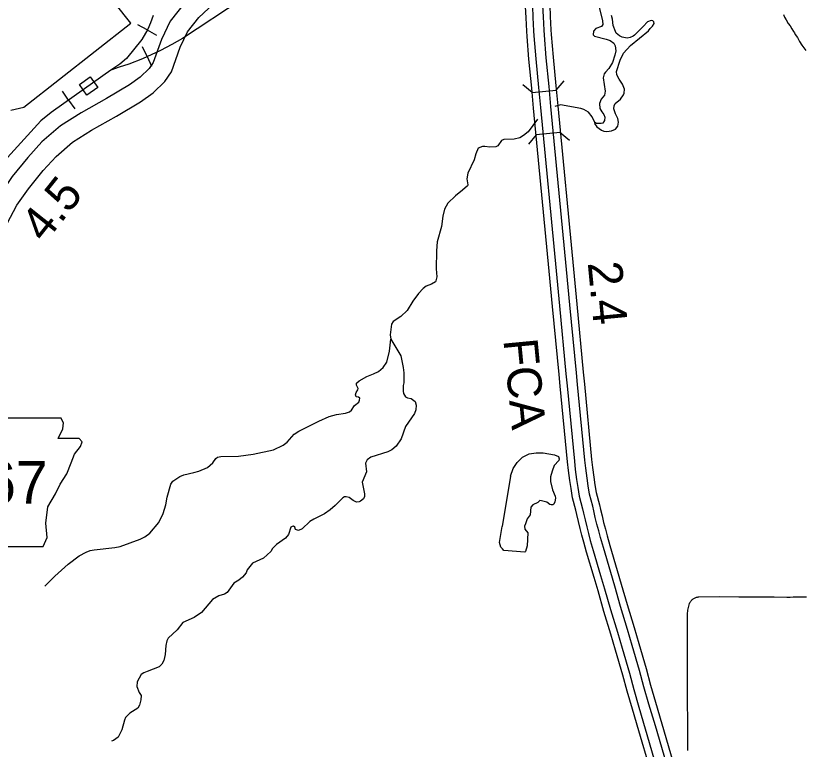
# Model space of a CAD drawing. Extents: x -19 to 366, y -4 to 359.
# Drawn here: x 154.161 to 156.004, y 186.425 to 188.145 of the extents above; entities that cross this region are included whole.
import ezdxf

# ---------------------------------------------------------------- set-up
doc = ezdxf.new("R2010")
doc.units = 0
for name, color, linetype in [('R_Contour Annot', 7, 'Continuous'), ('R_Exist Surface Annot', 7, 'Continuous'), ('R_Fin Surface Annot', 7, 'Continuous'), ('R_No Plot', 7, 'Continuous'), ('R_ROW', 7, 'Continuous'), ('R_Striping', 7, 'Continuous'), ('R_Temp Easement', 7, 'Continuous'), ('R_Water', 7, 'Continuous'), ('R_Water Annot', 7, 'Continuous'), ('Sheet Fence', 7, 'Continuous'), ('T_Vehicle Path Lt Minor', 7, 'Continuous')]:
    doc.layers.add(name, color=color, linetype=linetype)

msp = doc.modelspace()

# ---------------------------------------------------------------- linework, layer by layer
at = {"layer": 'R_Contour Annot'}
for points in [[(154.7458, 188.3355), (154.7421, 188.3285), (154.7307, 188.314), (154.722, 188.3032), (154.7037, 188.287), (154.6678, 188.2611), (154.594, 188.2091), (154.555, 188.1732), (154.5227, 188.1322), (154.502, 188.0892), (154.4828, 188.035), (154.4732, 188.0208), (154.4525, 188.0006), (154.4271, 187.9823), (154.3729, 187.9504), (154.3139, 187.9169), (154.2653, 187.8868), (154.2217, 187.8487), (154.1891, 187.8124), (154.1522, 187.7675), (154.1216, 187.7229)], [(154.1634, 187.7006), (154.1901, 187.7391), (154.225, 187.7816), (154.255, 187.8149), (154.2935, 187.8486), (154.3381, 187.8762), (154.3966, 187.9094), (154.4529, 187.9426), (154.483, 187.9642), (154.5097, 187.9902), (154.5255, 188.0134), (154.5458, 188.071), (154.5631, 188.107), (154.5899, 188.1409), (154.6238, 188.1722), (154.6953, 188.2225), (154.7333, 188.25), (154.7564, 188.2704), (154.7677, 188.2845), (154.7821, 188.3027), (154.7879, 188.3138)], [(153.9523, 187.3037), (153.9597, 187.3201), (153.9687, 187.3386), (153.9931, 187.3842), (154.0169, 187.4282), (154.0568, 187.5022), (154.0846, 187.5543), (154.1259, 187.6307), (154.1403, 187.6573), (154.1634, 187.7006)]]:
    msp.add_lwpolyline(points, dxfattribs=at)
at = {"layer": 'R_Exist Surface Annot'}
for points in [[(155.4121, 188.1693), (155.4133, 188.1425), (155.415, 188.1117), (155.4157, 188.1003), (155.42, 188.0475), (155.4266, 187.9806), (155.431, 187.9332), (155.4675, 187.5509), (155.4755, 187.4686), (155.4907, 187.309), (155.4933, 187.2813), (155.5104, 187.1043), (155.5125, 187.0858), (155.5155, 187.0631), (155.5182, 187.0453), (155.5213, 187.0267), (155.5288, 186.9983), (155.531, 186.9875), (155.5347, 186.9721), (155.5385, 186.9565), (155.5425, 186.941), (155.5465, 186.9256), (155.5532, 186.9028), (155.5705, 186.8438), (155.5799, 186.8124), (155.5938, 186.7643), (155.6099, 186.7107), (155.6207, 186.6732), (155.6382, 186.6142), (155.6483, 186.5752)], [(155.5933, 186.5609), (155.5835, 186.5989), (155.5661, 186.6573), (155.5554, 186.6947), (155.5393, 186.7483), (155.5254, 186.7963), (155.516, 186.8277), (155.4987, 186.8868), (155.4918, 186.9104), (155.4875, 186.9267), (155.4834, 186.9427), (155.4795, 186.9588), (155.4755, 186.9753), (155.4735, 186.9854), (155.4658, 187.0147), (155.4621, 187.0363), (155.4592, 187.0551), (155.4561, 187.0789), (155.4539, 187.0985), (155.4368, 187.2759), (155.4341, 187.3036), (155.419, 187.4632), (155.411, 187.5455), (155.3744, 187.9279), (155.37, 187.9752), (155.3634, 188.0425), (155.3591, 188.0961), (155.3583, 188.1082), (155.3566, 188.1397), (155.3554, 188.1663)], [(155.3715, 188.1672), (155.3726, 188.1405), (155.3743, 188.1092), (155.3751, 188.0973), (155.3794, 188.0439), (155.386, 187.9767), (155.3904, 187.9294), (155.427, 187.547), (155.435, 187.4648), (155.4501, 187.3052), (155.4528, 187.2774), (155.4699, 187.1002), (155.472, 187.0808), (155.4752, 187.0573), (155.478, 187.0389), (155.4815, 187.0181), (155.4892, 186.9891), (155.4912, 186.9788), (155.4951, 186.9626), (155.499, 186.9466), (155.5031, 186.9307), (155.5073, 186.9147), (155.5142, 186.8913), (155.5314, 186.8323), (155.5408, 186.8009), (155.5548, 186.7528), (155.5708, 186.6992), (155.5816, 186.6618), (155.599, 186.6033), (155.6089, 186.565)], [(155.6328, 186.5711), (155.6227, 186.6099), (155.6052, 186.6687), (155.5944, 186.7061), (155.5784, 186.7598), (155.5644, 186.8078), (155.555, 186.8393), (155.5378, 186.8982), (155.531, 186.9213), (155.5269, 186.9369), (155.5229, 186.9526), (155.519, 186.9683), (155.5153, 186.9841), (155.5132, 186.9946), (155.5056, 187.0233), (155.5023, 187.0428), (155.4996, 187.0608), (155.4965, 187.0838), (155.4944, 187.1027), (155.4773, 187.2798), (155.4746, 187.3075), (155.4595, 187.4671), (155.4515, 187.5494), (155.415, 187.9317), (155.4105, 187.9791), (155.4039, 188.0461), (155.3997, 188.0991), (155.3989, 188.1107), (155.3972, 188.1417), (155.3961, 188.1685)], [(155.6089, 186.565), (155.6212, 186.524), (155.6362, 186.4731), (155.662, 186.385), (155.6729, 186.3479), (155.6913, 186.2852), (155.7495, 186.0875)], [(155.7731, 186.0944), (155.7149, 186.2922), (155.6965, 186.3549), (155.6856, 186.392), (155.6598, 186.4801), (155.6448, 186.531), (155.6328, 186.5711)], [(155.6483, 186.5752), (155.6602, 186.5356), (155.6752, 186.4846), (155.701, 186.3965), (155.712, 186.3595), (155.7304, 186.2967), (155.7885, 186.099)], [(155.734, 186.083), (155.6759, 186.2807), (155.6575, 186.3434), (155.6465, 186.3805), (155.6207, 186.4686), (155.6058, 186.5194), (155.5933, 186.5609)]]:
    msp.add_lwpolyline(points, dxfattribs=at)
at = {"layer": 'R_Fin Surface Annot'}
for p, q in [((154.2726, 187.1907), (154.266, 187.2018)), ((154.2598, 187.1538), (154.271, 187.1763)), ((154.271, 187.1763), (154.2726, 187.1907)), ((154.3095, 187.1538), (154.2598, 187.1538)), ((154.3159, 187.1458), (154.3095, 187.1538)), ((154.3127, 187.1346), (154.3159, 187.1458)), ((154.2983, 187.117), (154.3127, 187.1346)), ((154.2902, 187.0962), (154.2983, 187.117)), ((154.2806, 187.0705), (154.2902, 187.0962)), ((154.2646, 187.0465), (154.2806, 187.0705)), ((154.2534, 187.0241), (154.2646, 187.0465)), ((154.2358, 186.9936), (154.2534, 187.0241)), ((154.231, 186.9552), (154.2358, 186.9936)), ((154.2342, 186.9215), (154.231, 186.9552)), ((154.2246, 186.9007), (154.2342, 186.9215)), ((154.0227, 186.9007), (154.2246, 186.9007))]:
    msp.add_line(p, q, dxfattribs=at)
msp.add_lwpolyline([(153.9778, 187.2019), (154.266, 187.2018)], dxfattribs=at)
at = {"layer": 'R_ROW'}
msp.add_lwpolyline([(155.7359, 186.4222), (155.7358, 186.4264), (155.7358, 186.4737), (155.7354, 186.5536), (155.7354, 186.62), (155.7351, 186.6636), (155.7348, 186.7096), (155.735, 186.7385), (155.7351, 186.7416), (155.7353, 186.7448), (155.7357, 186.7479), (155.7361, 186.7511), (155.7366, 186.7542), (155.7372, 186.7573), (155.7379, 186.7604), (155.7388, 186.7634), (155.7397, 186.7664), (155.7407, 186.7694), (155.7418, 186.771), (155.7429, 186.7724), (155.7441, 186.7738), (155.7454, 186.7751), (155.7468, 186.7764), (155.7482, 186.7775), (155.7498, 186.7785), (155.7514, 186.7794), (155.753, 186.7802), (155.7548, 186.7809), (155.7565, 186.7814), (155.7583, 186.7819), (155.7601, 186.7822), (155.762, 186.7824), (155.8096, 186.7829), (155.8557, 186.7826), (155.8754, 186.7824), (155.8928, 186.7825), (155.9, 186.7824), (155.9191, 186.7825), (155.938, 186.7823), (155.9677, 186.782), (155.9758, 186.7819), (155.9827, 186.7821), (156.0142, 186.7823)], dxfattribs=at)
at = {"layer": 'R_Striping'}
msp.add_lwpolyline([(155.9597, 188.1477), (155.9627, 188.1416), (155.9661, 188.1352), (155.9713, 188.1268), (155.9753, 188.121), (155.9796, 188.1141), (155.9835, 188.1074), (155.9857, 188.1042), (155.9877, 188.1005), (155.9925, 188.0933), (155.9977, 188.0843), (156.0034, 188.0758), (156.0126, 188.0629)], dxfattribs=at)
at = {"layer": 'R_Temp Easement'}
for points in [[(154.4307, 188.1272), (154.2035, 188.4124)], [(155.5194, 188.201), (155.5362, 188.1328), (155.5364, 188.1242), (155.5334, 188.1194), (155.5203, 188.1144), (155.5147, 188.1088), (155.5139, 188.1), (155.5174, 188.0971), (155.5444, 188.09), (155.5537, 188.0866), (155.5626, 188.0805), (155.5654, 188.0739), (155.5667, 188.0626), (155.5648, 188.0526), (155.5589, 188.0347), (155.5506, 188.0212), (155.5426, 188.0127), (155.54, 188.0083), (155.5377, 187.9993), (155.5421, 187.968), (155.5402, 187.9587), (155.5324, 187.9487), (155.5288, 187.9387), (155.5298, 187.9275), (155.5345, 187.9191)], [(155.5345, 187.9191), (155.5386, 187.9133), (155.5415, 187.9067), (155.5409, 187.8989), (155.5368, 187.8929), (155.5325, 187.8917), (155.5217, 187.892), (155.5179, 187.8942), (155.5174, 187.8917), (155.5222, 187.8846), (155.5334, 187.8763), (155.5393, 187.8743), (155.5463, 187.8735), (155.5569, 187.8749), (155.5665, 187.8791), (155.5715, 187.886), (155.5734, 187.8952), (155.5717, 187.9037), (155.5666, 187.9148), (155.5624, 187.9263), (155.563, 187.9333), (155.5654, 187.9391), (155.5779, 187.949), (155.5853, 187.959), (155.5863, 187.9631), (155.5875, 187.9728), (155.5829, 187.9839), (155.5746, 187.9959), (155.5691, 188.006), (155.5683, 188.014), (155.577, 188.0405), (155.5854, 188.0569), (155.6011, 188.075), (155.6439, 188.1095), (155.6474, 188.1144), (155.6534, 188.1202), (155.6567, 188.1261), (155.6564, 188.1303), (155.6539, 188.1329), (155.6501, 188.1336), (155.6416, 188.1302), (155.631, 188.1193), (155.6107, 188.0995)], [(155.6107, 188.0995), (155.6078, 188.0968), (155.601, 188.0933), (155.5936, 188.0924), (155.582, 188.0948), (155.5755, 188.0977), (155.5682, 188.104), (155.5661, 188.1077), (155.5611, 188.1221), (155.5593, 188.1367), (155.5568, 188.1454)], [(154.1488, 187.9235), (154.1797, 187.93), (154.4307, 188.1272)], [(155.5179, 187.8942), (155.5119, 187.9078), (155.5034, 187.9186), (155.4921, 187.9248), (155.4849, 187.9275), (155.437, 187.9359), (155.4238, 187.9318)], [(155.3831, 187.9024), (155.3616, 187.8728), (155.3509, 187.8636), (155.3423, 187.8583), (155.3285, 187.8554), (155.3049, 187.8547), (155.2992, 187.8523), (155.2906, 187.8394), (155.2857, 187.837), (155.2717, 187.8368), (155.2599, 187.8384), (155.2546, 187.8383), (155.2444, 187.8345), (155.2388, 187.8211), (155.2349, 187.8068), (155.2201, 187.7757), (155.2175, 187.7627), (155.22, 187.7485), (155.2193, 187.7457), (155.2079, 187.7357), (155.1911, 187.7225), (155.1736, 187.7052), (155.1658, 187.6912), (155.1615, 187.6746), (155.1582, 187.6502), (155.1482, 187.6147), (155.1471, 187.5934)], [(155.1471, 187.5934), (155.1458, 187.5516), (155.1478, 187.5328), (155.1455, 187.5232), (155.1441, 187.5211), (155.1349, 187.5154), (155.1227, 187.5104), (155.1157, 187.505), (155.1046, 187.4932), (155.0909, 187.4756), (155.078, 187.4533), (155.0631, 187.4397), (155.0455, 187.4281), (155.0415, 187.422), (155.0382, 187.3968), (155.0394, 187.3867)], [(154.9591, 187.2785), (154.9596, 187.2834), (154.9653, 187.2891), (154.9831, 187.2989), (154.9992, 187.3051), (155.0105, 187.3106), (155.0218, 187.3198), (155.0301, 187.3329), (155.0365, 187.3582), (155.0394, 187.3867), (155.0632, 187.347), (155.069, 187.3202), (155.0704, 187.3077), (155.0703, 187.2838), (155.0686, 187.2779), (155.0683, 187.2648), (155.0692, 187.2589), (155.0738, 187.2513), (155.0784, 187.2487), (155.0873, 187.2476), (155.0966, 187.2404), (155.0993, 187.2317), (155.0985, 187.2207), (155.0954, 187.2125), (155.0744, 187.1814), (155.0643, 187.1527), (155.0526, 187.1356), (155.0419, 187.1272), (155.0328, 187.1224), (154.9925, 187.1098), (154.984, 187.1035), (154.9806, 187.0959), (154.9824, 187.0752), (154.9728, 187.0509), (154.9782, 187.0241), (154.9782, 187.0173), (154.9758, 187.0125), (154.969, 187.0064), (154.9652, 187.0049), (154.9593, 187.0045), (154.9517, 187.008), (154.942, 187.015), (154.9348, 187.0167), (154.931, 187.0165), (154.9269, 187.0148), (154.9091, 186.9964), (154.8974, 186.9861), (154.8844, 186.9771), (154.8589, 186.9647), (154.8496, 186.9591), (154.832, 186.9416), (154.823, 186.9377), (154.8165, 186.94), (154.8144, 186.9457)], [(154.2289, 186.8075), (154.2521, 186.8309), (154.2837, 186.8592), (154.3094, 186.8785), (154.3256, 186.8875), (154.3353, 186.8908), (154.344, 186.8925), (154.3925, 186.8977), (154.405, 186.9006), (154.4519, 186.9173), (154.4634, 186.9233), (154.4748, 186.9313), (154.4959, 186.9569), (154.5059, 186.9778), (154.5126, 186.998), (154.5152, 187.0162), (154.5238, 187.0468), (154.5287, 187.0539), (154.5448, 187.0646), (154.5546, 187.0682), (154.5781, 187.0735), (154.5896, 187.0771), (154.6102, 187.0858), (154.6227, 187.0968), (154.6293, 187.1069), (154.6333, 187.1098), (154.641, 187.1117), (154.6827, 187.1121), (154.7168, 187.1167), (154.7647, 187.1271), (154.7874, 187.1381), (154.7964, 187.1453), (154.8134, 187.1638), (154.824, 187.1707), (154.8707, 187.1945), (154.8955, 187.2054), (154.912, 187.2101), (154.9336, 187.2132), (154.9432, 187.2161), (154.9474, 187.2197), (154.9543, 187.2312), (154.9647, 187.239), (154.9666, 187.2434), (154.9673, 187.2483), (154.9641, 187.2506), (154.9584, 187.2509), (154.9571, 187.2562), (154.9584, 187.2618), (154.9627, 187.2679), (154.9631, 187.2709), (154.9591, 187.2785)], [(155.3202, 187.0651), (155.3262, 187.0829), (155.3356, 187.0976), (155.3481, 187.1096), (155.3638, 187.1179), (155.3804, 187.12), (155.3967, 187.1199), (155.4235, 187.1151), (155.4324, 187.1114), (155.4343, 187.1057), (155.4337, 187.1021), (155.4224, 187.0902), (155.4175, 187.0771), (155.4142, 187.064), (155.4138, 187.0528), (155.419, 187.0329), (155.4246, 187.0185), (155.4255, 187.0139), (155.4242, 187.005), (155.4216, 186.9999), (155.4197, 186.9983), (155.4157, 186.9979), (155.4121, 186.9989), (155.4051, 187.0041), (155.393, 187.0077), (155.389, 187.0079), (155.3839, 187.0037), (155.3729, 186.9977), (155.3678, 186.9928), (155.3662, 186.9749), (155.3594, 186.9656), (155.3556, 186.9538), (155.353, 186.9484), (155.354, 186.9414), (155.3612, 186.9325), (155.3592, 186.9021), (155.3557, 186.8886), (155.3536, 186.8869), (155.3049, 186.8914), (155.3011, 186.8947), (155.2979, 186.8992), (155.2948, 186.9098), (155.3007, 186.9472)], [(155.3202, 187.0651), (155.3007, 186.9472)], [(154.8144, 186.9457), (154.8117, 186.9477), (154.8087, 186.9475), (154.8057, 186.9454), (154.7997, 186.9289), (154.7931, 186.9203), (154.7714, 186.9048), (154.7621, 186.8957), (154.7583, 186.889), (154.7413, 186.8733), (154.7151, 186.8611), (154.7032, 186.8458), (154.7004, 186.839), (154.6921, 186.8285), (154.6837, 186.8214), (154.6718, 186.8145), (154.6564, 186.7922), (154.6498, 186.7888), (154.6363, 186.7845), (154.622, 186.7759), (154.5959, 186.746), (154.5787, 186.7343), (154.5522, 186.7226), (154.539, 186.7053), (154.5177, 186.6856), (154.5145, 186.6793), (154.5126, 186.6685), (154.5104, 186.6472), (154.5078, 186.6333), (154.503, 186.6242), (154.4965, 186.6183), (154.4685, 186.6073), (154.4606, 186.6046), (154.4547, 186.6002), (154.4449, 186.5831), (154.4444, 186.5721), (154.4501, 186.5579), (154.4545, 186.5514), (154.4536, 186.5412), (154.4504, 186.5282), (154.4465, 186.5218), (154.4278, 186.5095), (154.418, 186.4994), (154.4155, 186.4933), (154.4092, 186.4709), (154.4005, 186.4536), (154.3895, 186.4457), (154.3852, 186.4444)]]:
    msp.add_lwpolyline(points, dxfattribs=at)
at = {"layer": 'R_Water'}
for p, q in [((155.4275, 187.9702), (155.4457, 187.992)), ((155.371, 187.9649), (155.3491, 187.983)), ((155.371, 187.9649), (155.4275, 187.9702)), ((155.3804, 187.8657), (155.3623, 187.8437)), ((155.4369, 187.8711), (155.3804, 187.8657)), ((155.4369, 187.8711), (155.4588, 187.853))]:
    msp.add_line(p, q, dxfattribs=at)
at = {"layer": 'R_Water Annot'}
for p, q in [((154.4687, 188.1113), (154.4469, 188.1234)), ((154.4687, 188.1113), (154.4906, 188.0992)), ((154.4685, 188.0489), (154.458, 188.0716)), ((154.4685, 188.0489), (154.479, 188.0262)), ((154.2844, 187.9471), (154.2699, 187.9675)), ((154.2844, 187.9471), (154.2989, 187.9268))]:
    msp.add_line(p, q, dxfattribs=at)
for points in [[(154.6913, 188.1842), (154.5515, 188.0916), (154.5261, 188.0769), (154.4997, 188.0634), (154.458, 188.044), (154.4258, 188.0311), (154.4031, 188.0238), (154.3832, 188.017)], [(154.6913, 188.1842), (154.5515, 188.0916), (154.5261, 188.0769), (154.4997, 188.0634), (154.458, 188.044), (154.4258, 188.0311), (154.4031, 188.0238), (154.3832, 188.017)], [(154.4823, 188.145), (154.4762, 188.1284), (154.4699, 188.1134), (154.4562, 188.0887), (154.4199, 188.0447), (154.4046, 188.0315), (154.3832, 188.017), (154.2975, 187.9565), (154.2435, 187.918), (154.2196, 187.8983), (154.1409, 187.8124), (154.1217, 187.7886), (154.1096, 187.7713), (154.0457, 187.6786), (154.0249, 187.6412), (153.978, 187.5545), (153.9556, 187.5098), (153.9374, 187.474)], [(154.4823, 188.145), (154.4762, 188.1284), (154.4699, 188.1134), (154.4562, 188.0887), (154.4199, 188.0447), (154.4046, 188.0315), (154.3832, 188.017), (154.2975, 187.9565), (154.2435, 187.918), (154.2196, 187.8983), (154.1409, 187.8124), (154.1217, 187.7886), (154.1096, 187.7713), (154.0457, 187.6786), (154.0249, 187.6412), (153.978, 187.5545), (153.9556, 187.5098), (153.9374, 187.474)]]:
    msp.add_lwpolyline(points, dxfattribs=at)
msp.add_lwpolyline([(154.3275, 187.9583), (154.3097, 187.9835), (154.3349, 188.0013), (154.3528, 187.9761)], close=True, dxfattribs=at)
at = {"layer": 'Sheet Fence'}
msp.add_spline([(0, 180.8999), (7.1228, 180.9044), (14.2457, 180.9176), (21.3685, 180.9397), (28.4912, 180.9706), (35.614, 181.0103), (42.7366, 181.0589), (49.8592, 181.1163), (56.9818, 181.1825), (64.1042, 181.2575), (71.2266, 181.3414), (78.3488, 181.4341), (85.4709, 181.5357), (92.5929, 181.646), (99.7147, 181.7652), (106.8364, 181.8933), (113.9579, 182.0301), (121.0793, 182.1758), (128.2005, 182.3303), (135.3214, 182.4936), (142.4422, 182.6658), (149.5627, 182.8468), (156.683, 183.0366), (163.8031, 183.2352), (170.9229, 183.4427), (178.0425, 183.659), (185.1617, 183.8841), (192.2807, 184.1181), (199.3994, 184.3608), (206.5178, 184.6124), (213.6359, 184.8728), (220.7537, 185.1421), (227.8711, 185.4201), (234.9881, 185.707), (242.1048, 186.0027), (249.2212, 186.3073), (256.3371, 186.6206), (263.4526, 186.9428), (270.5678, 187.2738), (277.6825, 187.6136), (284.7968, 187.9622), (291.9107, 188.3197), (299.0241, 188.6859), (306.1371, 189.061), (313.2495, 189.4449), (320.3615, 189.8377), (327.4731, 190.2392), (334.5841, 190.6495), (341.6946, 191.0687)], degree=3, dxfattribs=at)

# ---------------------------------------------------------------- texts
at = {"layer": 'R_Fin Surface Annot'}
msp.add_text('367', height=0.1, dxfattribs=at).set_placement((154.0122, 187.0006))
at = {"layer": 'R_No Plot'}
msp.add_text('FCA', height=0.08, rotation=275.4607, dxfattribs=at).set_placement((155.3034, 187.3847))
at = {"layer": 'T_Vehicle Path Lt Minor'}
for s, rotation, p in [('4.5', 51.4422, (154.2286, 187.6095)), ('2.4', 275.4726, (155.5011, 187.5655))]:
    msp.add_text(s, height=0.08, rotation=rotation, dxfattribs=at).set_placement(p)

doc.saveas('drawing.dxf')
